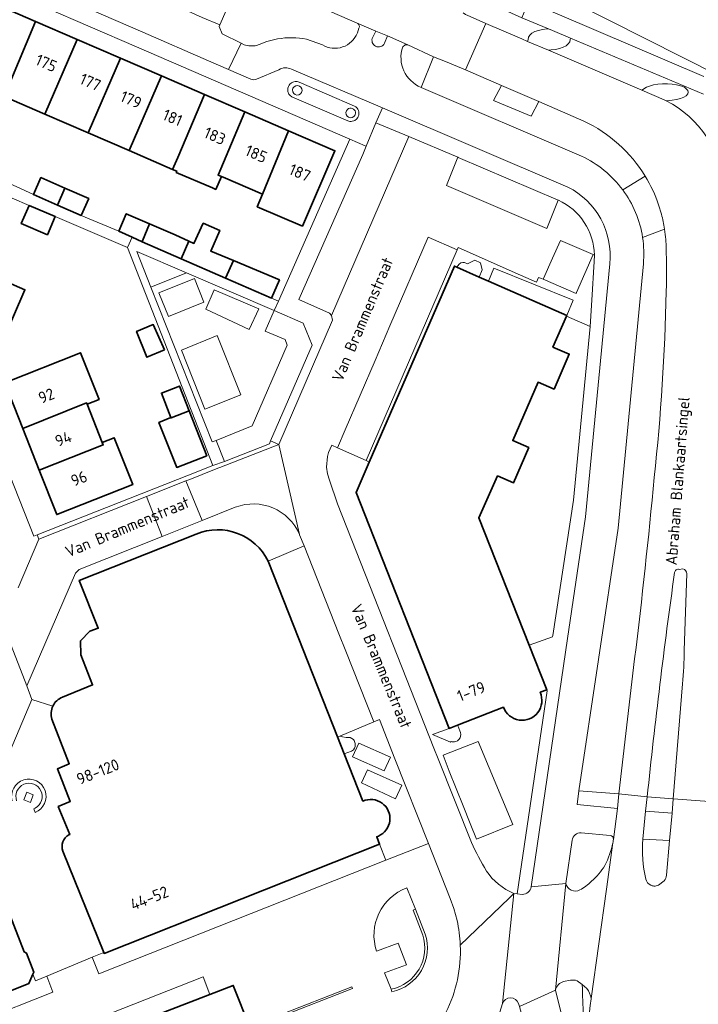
# Model space of a CAD drawing. Header units: metres. Extents: x 152391 to 157968, y 462336 to 467280.
# Tile 293 of 656: x 155180 to 155260, y 465075 to 465191. Entities that reach past the tile are written whole.
import ezdxf
from ezdxf.enums import TextEntityAlignment as Align

# ---------------------------------------------------------------- set-up
doc = ezdxf.new("R2010")
doc.units = ezdxf.units.M
doc.header["$LTSCALE"] = 0.75
for name, color, linetype, lineweight in [('B-WE-GR-BEPLANTING_CULTUUR_BODEMBEDEKKER-GV', 251, 'Continuous', 18), ('B-WE-GR-BEPLANTING_CULTUUR_VASTE PLANTENVAK-GV', 251, 'Continuous', 18), ('B-WE-GR-GROENVOORZIENING-GV', 251, 'Continuous', 18), ('B-WE-IE-TERREINAFSCHEIDING_KUNSTMATIG_MUUR-GV', 251, 'Continuous', 18), ('B-WE-OG-BEBOUWING-GV', 6, 'Continuous', 35), ('B-WE-OG-BEBOUWING-T18', 1, 'Continuous', 18), ('B-WE-OG-TERREIN_CULTUURSCHEIDING-GV', 251, 'Continuous', 18), ('B-WE-OG-TOPOGRAFIE-T18', 1, 'Continuous', 18), ('B-WE-OG-WATER_SLOOT-GV', 251, 'Continuous', 18), ('B-WE-VH-VERHARDING_ASFALT-GV', 251, 'Continuous', 18), ('B-WE-VH-VERHARDING_BETONSTRAATSTEEN-GV', 251, 'Continuous', 18), ('B-WE-VH-VERHARDING_TEGEL-GV', 251, 'Continuous', 18), ('B-WE-VH-VERHARDING_TEGEL_RUBBER-GV', 251, 'Continuous', 18)]:
    doc.layers.add(name, color=color, linetype=linetype, lineweight=lineweight)
doc.styles.add('NLCS-ISO-M750-T18', font='NLCS-ISO.ttf', dxfattribs={"height": 1.35})

msp = doc.modelspace()

# ---------------------------------------------------------------- linework, layer by layer
at = {"layer": 'B-WE-GR-BEPLANTING_CULTUUR_BODEMBEDEKKER-GV'}
for points in [[(155204.61, 465139.17), (155209.89, 465141.26), (155210.04, 465141.61), (155214.92, 465152.87), (155213.87, 465155.5), (155210.46, 465156.96), (155209.41, 465154.55), (155211.75, 465153.55), (155212, 465152.89), (155207.86, 465143.4), (155203.61, 465141.67)], [(155247.71, 465155.09), (155244.91, 465156.3), (155243.32, 465152.67), (155245.25, 465151.83), (155243.45, 465147.71), (155241.56, 465148.53), (155238.58, 465141.64), (155240.47, 465140.82), (155238.68, 465136.68), (155236.79, 465137.49), (155234.57, 465132.53), (155240.51, 465117.53), (155243.27, 465118.51), (155243.29, 465118.67), (155245.73, 465134.64)]]:
    msp.add_lwpolyline(points, close=True, dxfattribs=at)
for points in [[(155226.1, 465088.95, 0.404014), (155222.53, 465081.48)], [(155224.26, 465077.02, 0.44605), (155227.97, 465083.4)]]:
    msp.add_lwpolyline(points, format="xyb", dxfattribs=at)
for points in [[(155227.97, 465083.4), (155226.83, 465086.32), (155227.13, 465086.43), (155226.1, 465088.95)], [(155222.53, 465081.48), (155225.06, 465082.45), (155226.04, 465079.9), (155223.47, 465078.94), (155224.26, 465077.02)]]:
    msp.add_lwpolyline(points, dxfattribs=at)
at = {"layer": 'B-WE-GR-BEPLANTING_CULTUUR_VASTE PLANTENVAK-GV'}
for points in [[(155212.81, 465183.34, 0.999913), (155213.55, 465182.49)], [(155213.55, 465182.49, 0.999913), (155212.81, 465183.34)], [(155219.11, 465180.67, 0.999913), (155219.85, 465179.82)], [(155219.85, 465179.82, 1.001254), (155219.11, 465180.67)]]:
    msp.add_lwpolyline(points, format="xyb", dxfattribs=at)
at = {"layer": 'B-WE-GR-GROENVOORZIENING-GV'}
msp.add_lwpolyline([(155181.73, 465099.03), (155182.06, 465099.92), (155181.31, 465100.22), (155180.94, 465099.34)], close=True, dxfattribs=at)
at = {"layer": 'B-WE-IE-TERREINAFSCHEIDING_KUNSTMATIG_MUUR-GV'}
for points in [[(155228.27, 465083.51), (155227.13, 465086.43), (155226.83, 465086.32), (155227.97, 465083.4)], [(155224.26, 465077.02), (155224.33, 465076.71)]]:
    msp.add_lwpolyline(points, dxfattribs=at)
for points in [[(155227.97, 465083.4, -0.44605), (155224.26, 465077.02)], [(155224.33, 465076.71, 0.446598), (155228.27, 465083.51)]]:
    msp.add_lwpolyline(points, format="xyb", dxfattribs=at)
msp.add_lwpolyline([(155219.68, 465077.1), (155219.61, 465077.29), (155210.78, 465073.83), (155210.86, 465073.63)], close=True, dxfattribs=at)
at = {"layer": 'B-WE-OG-BEBOUWING-GV'}
for points in [[(155182.32, 465191.03), (155177.47, 465193.12), (155174.27, 465185.72), (155174.5, 465185.62), (155173.94, 465184.33), (155175.8, 465183.53), (155176.36, 465184.82), (155179.21, 465183.58)], [(155183.44, 465180.1), (155187.23, 465188.91), (155182.32, 465191.03), (155179.21, 465183.58), (155178.61, 465182.19)], [(155187.23, 465188.91), (155183.44, 465180.1), (155188.54, 465177.9), (155192.35, 465186.7)], [(155192.35, 465186.7), (155188.54, 465177.9), (155193.36, 465175.82), (155197.17, 465184.62)], [(155202.24, 465182.43), (155197.17, 465184.62), (155193.36, 465175.82), (155198.49, 465173.6), (155199.09, 465175)], [(155207.01, 465180.37), (155202.24, 465182.43), (155199.09, 465175), (155198.49, 465173.6), (155198.97, 465173.39), (155198.91, 465173.25), (155203.19, 465171.41), (155203.57, 465171.24), (155204.23, 465172.77), (155203.84, 465172.93)], [(155212.13, 465178.16), (155207.01, 465180.37), (155203.84, 465172.93), (155204.23, 465172.77), (155204.45, 465172.67), (155209.09, 465170.66)], [(155212.13, 465178.16), (155209.09, 465170.66), (155208.46, 465169.19), (155213.78, 465166.91), (155217.61, 465175.79)], [(155184.9, 465169.39), (155185.78, 465171.39), (155182.95, 465172.63), (155182.07, 465170.63)], [(155187.72, 465168.15), (155188.6, 465170.15), (155185.78, 465171.39), (155184.9, 465169.39)], [(155181.56, 465169.36), (155180.64, 465167.21), (155183.72, 465165.89), (155184.64, 465168.04)], [(155194.88, 465165.08), (155194.92, 465165.18), (155195.77, 465167.2), (155193.01, 465168.38), (155192.14, 465166.32), (155193.71, 465165.61)], [(155194.88, 465165.08), (155199.48, 465163.07), (155200.39, 465165.14), (155198.77, 465165.87), (155195.77, 465167.2), (155194.92, 465165.18)], [(155199.48, 465163.07), (155204.73, 465160.78), (155205.65, 465162.85), (155202.97, 465163.98), (155204.05, 465166.41), (155202.1, 465167.25), (155200.99, 465164.87), (155200.39, 465165.14)], [(155204.73, 465160.78), (155210.14, 465158.43), (155211.07, 465160.58), (155205.65, 465162.85)], [(155171.8, 465153.01), (155177.25, 465150.65), (155181.07, 465159.42), (155175.58, 465161.81)], [(155197.51, 465152.33), (155196.21, 465155.31), (155194.23, 465154.5), (155195.45, 465151.47)], [(155188.4, 465145.93), (155189.82, 465146.49), (155187.64, 465152), (155178.69, 465148.47), (155180.82, 465143.08), (155188.34, 465146.08)], [(155198.28, 465144.38), (155198.31, 465144.31), (155200.42, 465145.15), (155199.28, 465148.06), (155197.16, 465147.25)], [(155182.77, 465138.15), (155190.3, 465141.13), (155190.18, 465141.43), (155188.4, 465145.93), (155188.34, 465146.08), (155180.82, 465143.08)], [(155198.28, 465144.38), (155196.87, 465143.79), (155198.97, 465138.48), (155202.5, 465139.87), (155200.42, 465145.15), (155198.31, 465144.31)], [(155182.77, 465138.15), (155184.83, 465132.93), (155193.78, 465136.46), (155191.59, 465141.99), (155190.18, 465141.43), (155190.3, 465141.13)]]:
    msp.add_lwpolyline(points, close=True, dxfattribs=at)
for points in [[(155231.98, 465162.08), (155231.71, 465162.2), (155221.67, 465139.12), (155220.11, 465135.53), (155231.1, 465107.74), (155231.1, 465107.73), (155232.08, 465108.11), (155237.49, 465110.24)], [(155241.81, 465111.99), (155242.58, 465112.3), (155240.51, 465117.53), (155234.57, 465132.53), (155236.79, 465137.49), (155238.68, 465136.68), (155240.47, 465140.82), (155238.58, 465141.64), (155241.56, 465148.53), (155243.45, 465147.71), (155245.25, 465151.83), (155243.32, 465152.67), (155244.91, 465156.3), (155244.95, 465156.38), (155244.94, 465156.38), (155235.71, 465160.44), (155234.64, 465160.91), (155231.98, 465162.08)], [(155201.26, 465130.64), (155187.48, 465125.17), (155189.71, 465119.54), (155188.74, 465119.19), (155187.64, 465118.04), (155187.65, 465116.41), (155189.04, 465112.87), (155185.49, 465111.42)], [(155220.92, 465099.17), (155218.72, 465104.73), (155217.93, 465106.73), (155209.81, 465127.23), (155209.75, 465127.43)], [(155184.25, 465108.84), (155186.3, 465103.58), (155184.91, 465102.96), (155186.42, 465099.13), (155185.01, 465098.53), (155186.35, 465095.23), (155186.26, 465095.2)], [(155185.55, 465093.27), (155190.36, 465081.34), (155190.4, 465081.23), (155222.89, 465094.1), (155222.54, 465094.97), (155222.74, 465095.05)], [(155175.51, 465075.28), (155181.55, 465077.69), (155182.02, 465078.79), (155182.13, 465079.04), (155181.25, 465081.27), (155180.98, 465081.41), (155177.55, 465090.13)], [(155177.87, 465051.07), (155182.05, 465052.73), (155181.83, 465053.29), (155185.86, 465054.89), (155186.08, 465054.33), (155192.58, 465056.9), (155192.36, 465057.46), (155197.03, 465059.3), (155197.25, 465058.74), (155200.91, 465060.19), (155203.63, 465061.27), (155203.41, 465061.82), (155206.47, 465063.03), (155205.67, 465065.05), (155204.73, 465067.4), (155206.18, 465067.97), (155204.85, 465071.34), (155207.62, 465072.43), (155205.64, 465077.46), (155202.89, 465076.4), (155192.88, 465072.53), (155186.96, 465070.22), (155186.86, 465070.5), (155172.57, 465064.61)]]:
    msp.add_lwpolyline(points, dxfattribs=at)
for points in [[(155209.75, 465127.43, 0.396682), (155201.26, 465130.64)], [(155185.49, 465111.42, 0.186933), (155184.37, 465110.37)], [(155237.49, 465110.24, 1.039841), (155241.81, 465111.99)], [(155184.37, 465110.37, 0.186925), (155184.25, 465108.84)], [(155222.74, 465095.05, 1.008747), (155220.92, 465099.17)], [(155186.26, 465095.2, 0.367676), (155185.55, 465093.27)]]:
    msp.add_lwpolyline(points, format="xyb", dxfattribs=at)
at = {"layer": 'B-WE-OG-TERREIN_CULTUURSCHEIDING-GV'}
for points in [[(155237.25, 465210.21), (155234.79, 465204.32), (155232.5, 465199), (155234.13, 465198.27), (155233.33, 465196.32), (155240.45, 465193.35), (155244.09, 465191.79), (155261.11, 465184.55)], [(155220.25, 465190.81), (155216.06, 465192.62), (155213.64, 465193.69), (155211.14, 465194.82), (155206.69, 465196.75), (155199.38, 465199.93), (155178.87, 465208.85), (155176.06, 465207.95), (155175.86, 465207.54), (155175.66, 465207.62), (155174.32, 465204.66), (155174.77, 465203.62), (155175.63, 465203.21), (155177.36, 465207.22), (155198.56, 465198.03), (155205.88, 465194.86), (155205.37, 465193.68), (155204.06, 465190.63), (155203.98, 465190.45), (155204.31, 465189.57), (155206.56, 465188.47), (155206.9, 465188.29)], [(155262.92, 465184.62), (155236.9, 465197.77)], [(155240.33, 465188.68), (155240.38, 465188.9), (155240.43, 465189.16), (155240.59, 465189.41), (155240.85, 465189.63), (155241.2, 465189.83), (155241.62, 465189.98), (155242.1, 465190.08), (155242.6, 465190.14), (155242.78, 465190.16), (155239.66, 465191.44), (155232.68, 465194.62), (155231.86, 465192.69)], [(155232.74, 465192.03), (155233.01, 465191.84), (155233.57, 465191.61), (155235.42, 465190.78), (155239.64, 465188.97), (155240.33, 465188.68)], [(155220.26, 465189.67), (155220.45, 465190.24)], [(155214.28, 465188.95), (155216.14, 465188.26)], [(155245.38, 465189.07), (155245.35, 465188.9), (155245.3, 465188.64), (155245.13, 465188.4), (155244.87, 465188.17), (155244.53, 465187.98), (155244.11, 465187.83), (155243.63, 465187.72), (155243.12, 465187.67), (155242.78, 465187.63), (155253.79, 465182.93), (155254.33, 465183.27), (155254.71, 465183.42), (155255.17, 465183.55), (155255.69, 465183.63), (155256.25, 465183.68), (155256.82, 465183.68), (155257.38, 465183.63), (155257.9, 465183.55), (155258.52, 465183.42), (155258.83, 465183.29), (155259.04, 465183.09), (155259.21, 465182.89), (155259.27, 465182.69), (155259.21, 465182.48), (155259.04, 465182.28), (155258.75, 465182.1), (155258.37, 465181.95), (155257.9, 465181.82), (155257.38, 465181.74), (155256.68, 465181.68)], [(155261.05, 465182.46), (155245.38, 465189.07)], [(155233.02, 465185.31), (155230.65, 465186.31), (155229.24, 465186.87), (155227.78, 465183.26), (155246.67, 465175.16)], [(155246.96, 465179.28), (155241.65, 465181.58), (155240.76, 465179.88), (155236.32, 465181.73), (155237.24, 465183.48), (155233.02, 465185.31)], [(155251.54, 465171.2), (155254.2, 465172.79)], [(155254.2, 465172.79), (155251.54, 465171.2)], [(155256.12, 465168.31), (155255.78, 465169.44)], [(155253.89, 465165.57), (155256.48, 465166.57)], [(155256.48, 465166.57), (155253.89, 465165.57)], [(155253.98, 465162.49), (155250.99, 465131.32), (155246.38, 465100.37), (155251.1, 465100.02), (155252.95, 465115.92)]]:
    msp.add_lwpolyline(points, dxfattribs=at)
for points in [[(155220.45, 465190.24, 0.444229), (155220.25, 465190.81)], [(155208.39, 465188.18, -0.068089), (155210.85, 465188.97)], [(155210.85, 465188.97, -0.090544), (155214.28, 465188.95)], [(155216.14, 465188.26, 0.460167), (155220.26, 465189.67)], [(155206.9, 465188.29, 0.123058), (155208.39, 465188.18)], [(155256.68, 465181.68, -0.259491), (155263.55, 465171.33)], [(155254.2, 465172.79, 0.146583), (155246.96, 465179.28)], [(155246.67, 465175.16, -0.125868), (155251.54, 465171.2)], [(155255.78, 465169.44, 0.054658), (155254.2, 465172.79)], [(155251.54, 465171.2, -0.122047), (155253.89, 465165.57)], [(155256.48, 465166.57, 0.023471), (155256.12, 465168.31)], [(155256.63, 465165.32, 0.016723), (155256.48, 465166.57)], [(155253.89, 465165.57, -0.060795), (155253.98, 465162.49)], [(155256.68, 465159.21, 0.013596), (155256.63, 465165.32)], [(155255.26, 465137.31, 0.021047), (155256.68, 465159.21)], [(155252.95, 465115.92, 0.007475), (155255.26, 465137.31)]]:
    msp.add_lwpolyline(points, format="xyb", dxfattribs=at)
for points in [[(155242.78, 465187.63), (155243.12, 465187.67), (155243.63, 465187.72), (155244.11, 465187.83), (155244.53, 465187.98), (155244.87, 465188.17), (155245.13, 465188.4), (155245.3, 465188.64), (155245.35, 465188.9), (155245.38, 465189.07), (155243.26, 465189.96), (155242.78, 465190.16), (155242.6, 465190.14), (155242.1, 465190.08), (155241.62, 465189.98), (155241.2, 465189.83), (155240.85, 465189.63), (155240.59, 465189.41), (155240.43, 465189.16), (155240.38, 465188.9), (155240.33, 465188.68)], [(155237.24, 465183.48), (155236.32, 465181.73), (155240.76, 465179.88), (155241.65, 465181.58)], [(155256.68, 465181.68), (155257.38, 465181.74), (155257.9, 465181.82), (155258.37, 465181.95), (155258.75, 465182.1), (155259.04, 465182.28), (155259.21, 465182.48), (155259.27, 465182.69), (155259.21, 465182.89), (155259.04, 465183.09), (155258.83, 465183.29), (155258.52, 465183.42), (155257.9, 465183.55), (155257.38, 465183.63), (155256.82, 465183.68), (155256.25, 465183.68), (155255.69, 465183.63), (155255.17, 465183.55), (155254.71, 465183.42), (155254.33, 465183.27), (155253.79, 465182.93), (155256.43, 465181.81)]]:
    msp.add_lwpolyline(points, close=True, dxfattribs=at)
at = {"layer": 'B-WE-OG-WATER_SLOOT-GV'}
msp.add_lwpolyline([(155236.9, 465197.77), (155262.92, 465184.62)], dxfattribs=at)
at = {"layer": 'B-WE-VH-VERHARDING_ASFALT-GV'}
for points in [[(155218.48, 465198.18), (155216.1, 465199.18), (155213.64, 465193.69), (155216.06, 465192.62), (155220.25, 465190.81), (155222.43, 465189.9), (155223.82, 465189.33), (155226.22, 465188.28), (155229.24, 465186.87), (155230.65, 465186.31), (155233.02, 465185.31), (155235.42, 465190.78), (155233.57, 465191.61), (155233.01, 465191.84), (155232.74, 465192.03)], [(155222.07, 465189.16), (155222.43, 465189.9), (155220.25, 465190.81)], [(155220.45, 465190.24), (155220.26, 465189.67)], [(155256.68, 465181.68), (155256.43, 465181.81), (155253.79, 465182.93), (155242.78, 465187.63), (155240.33, 465188.68), (155239.64, 465188.97), (155235.42, 465190.78), (155233.02, 465185.31), (155237.24, 465183.48), (155241.65, 465181.58), (155246.96, 465179.28)], [(155216.14, 465188.26), (155214.28, 465188.95)], [(155225.61, 465188.03), (155225.91, 465188.26), (155226.22, 465188.28), (155223.82, 465189.33), (155223.46, 465188.45)], [(155206.9, 465188.29), (155206.56, 465188.47), (155205.07, 465185.35), (155207.71, 465184.22)], [(155208.38, 465184.23), (155211.02, 465185.34)], [(155212.49, 465185.42), (155223.21, 465180.85), (155245.07, 465171.52)], [(155246.67, 465175.16), (155227.78, 465183.26)], [(155258.61, 465112.99), (155257.48, 465099.46), (155262.29, 465099.09), (155262.31, 465099.41), (155262.29, 465102.14), (155262.31, 465104.92), (155263.11, 465147.9), (155263.13, 465148.95), (155263.55, 465171.33)], [(155255.78, 465169.44), (155256.12, 465168.31)], [(155250.02, 465162.46), (155247.16, 465132.66), (155245.05, 465118.32), (155240.75, 465089.08), (155244.83, 465089.47), (155245.57, 465094.56)], [(155250.45, 465094.64), (155250.92, 465098.3), (155246.17, 465098.77), (155246.38, 465100.37), (155250.99, 465131.32), (155253.98, 465162.49)], [(155258.63, 465126.54), (155258.21, 465126.48)], [(155258.21, 465126.48), (155258.63, 465126.54)], [(155258.8, 465116.93), (155259.12, 465125.97)], [(155259.12, 465125.97), (155258.8, 465116.93)], [(155252.95, 465115.92), (155251.1, 465100.02), (155254.43, 465099.66)], [(155254.43, 465099.66), (155257.48, 465099.46), (155258.61, 465112.99)], [(155253.92, 465094.71), (155254.24, 465098), (155254.43, 465099.66), (155251.1, 465100.02), (155250.92, 465098.3), (155250.45, 465094.64)], [(155262.03, 465092.29), (155262, 465093.61), (155262.15, 465097.31), (155262.29, 465099.09), (155257.48, 465099.46), (155257.36, 465097.77), (155257.05, 465094.54), (155256.71, 465090.44)], [(155250.08, 465095.12), (155246.63, 465095.45)], [(155246.63, 465095.45), (155250.08, 465095.12)], [(155245.57, 465094.56), (155244.83, 465089.47)], [(155250.38, 465094.26), (155249.63, 465088.8), (155247.81, 465075.91), (155247.82, 465075.88)], [(155256.71, 465090.44), (155257.05, 465094.54), (155253.92, 465094.71)], [(155239.27, 465075.33), (155239.36, 465074.96), (155243.63, 465076.91), (155244.83, 465089.47), (155240.75, 465089.08)], [(155255.77, 465089.27), (155256.44, 465089.77)], [(155256.44, 465089.77), (155255.77, 465089.27)], [(155239.71, 465088.19), (155239.11, 465088.26), (155238.72, 465088.3), (155237.36, 465075.34)], [(155245.4, 465078.07), (155244.58, 465077.92)], [(155246.79, 465077.07), (155246.77, 465077.57), (155246.18, 465078.01)], [(155243.63, 465076.91), (155244.39, 465073.73)]]:
    msp.add_lwpolyline(points, dxfattribs=at)
for points in [[(155220.25, 465190.81, -0.444229), (155220.45, 465190.24)], [(155210.85, 465188.97, 0.068089), (155208.39, 465188.18)], [(155214.28, 465188.95, 0.090544), (155210.85, 465188.97)], [(155220.26, 465189.67, -0.460167), (155216.14, 465188.26)], [(155223.46, 465188.45, -0.995123), (155222.07, 465189.16)], [(155208.39, 465188.18, -0.123058), (155206.9, 465188.29)], [(155227.78, 465183.26, -0.397571), (155225.61, 465188.03)], [(155211.02, 465185.34, -0.255259), (155212.49, 465185.42)], [(155207.71, 465184.22, 0.179117), (155208.38, 465184.23)], [(155263.55, 465171.33, 0.259491), (155256.68, 465181.68)], [(155246.96, 465179.28, -0.146583), (155254.2, 465172.79)], [(155251.54, 465171.2, 0.125868), (155246.67, 465175.16)], [(155254.2, 465172.79, -0.054658), (155255.78, 465169.44)], [(155245.07, 465171.52, -0.31195), (155250.02, 465162.46)], [(155253.89, 465165.57, 0.122047), (155251.54, 465171.2)], [(155256.12, 465168.31, -0.023471), (155256.48, 465166.57)], [(155256.48, 465166.57, -0.016723), (155256.63, 465165.32)], [(155253.98, 465162.49, 0.060795), (155253.89, 465165.57)], [(155256.63, 465165.32, -0.013596), (155256.68, 465159.21)], [(155256.68, 465159.21, -0.021047), (155255.26, 465137.31)], [(155255.26, 465137.31, -0.007475), (155252.95, 465115.92)], [(155258.21, 465126.48, 0.445186), (155257.66, 465126.1)], [(155257.66, 465126.1, -0.445186), (155258.21, 465126.48)], [(155259.12, 465125.97, 0.293924), (155258.63, 465126.54)], [(155258.63, 465126.54, -0.293924), (155259.12, 465125.97)], [(155257.66, 465126.1, 0.00889), (155254.43, 465099.66)], [(155254.43, 465099.66, -0.00889), (155257.66, 465126.1)], [(155258.61, 465112.99, 0.01601), (155258.8, 465116.93)], [(155258.8, 465116.93, -0.01601), (155258.61, 465112.99)], [(155246.63, 465095.45, 0.359319), (155245.57, 465094.56)], [(155245.57, 465094.56, -0.359319), (155246.63, 465095.45)], [(155250.45, 465094.64, 0.410682), (155250.08, 465095.12)], [(155250.08, 465095.12, -0.410682), (155250.45, 465094.64)], [(155249.43, 465091.59, 0.067442), (155250.38, 465094.26)], [(155250.38, 465094.26, 0.009931), (155250.45, 465094.64)], [(155250.45, 465094.64, -0.009931), (155250.38, 465094.26)], [(155253.92, 465094.71, 0.080113), (155254.27, 465089.99)], [(155254.27, 465089.99, -0.080113), (155253.92, 465094.71)], [(155247.85, 465089.73, 0.083081), (155249.43, 465091.59)], [(155256.44, 465089.77, 0.12827), (155256.71, 465090.44)], [(155256.71, 465090.44, -0.12827), (155256.44, 465089.77)], [(155240.75, 465089.08, -0.378415), (155239.71, 465088.19)], [(155244.83, 465089.47, 0.484704), (155246.49, 465088.71)], [(155246.49, 465088.71, 0.081566), (155247.85, 465089.73)], [(155254.27, 465089.99, 0.23094), (155254.85, 465089.27)], [(155254.85, 465089.27, -0.23094), (155254.27, 465089.99)], [(155254.85, 465089.27, 0.091516), (155255.22, 465089.17)], [(155255.22, 465089.17, -0.091516), (155254.85, 465089.27)], [(155255.22, 465089.17, 0.132659), (155255.77, 465089.27)], [(155255.77, 465089.27, -0.132659), (155255.22, 465089.17)], [(155244.58, 465077.92, 0.292323), (155243.63, 465076.91)], [(155246.18, 465078.01, 0.120586), (155245.4, 465078.07)], [(155247.1, 465069.73, -0.003682), (155246.79, 465077.07)], [(155237.36, 465075.34, -0.685401), (155239.27, 465075.33)], [(155247.82, 465075.88, 0.007953), (155247.1, 465069.73)]]:
    msp.add_lwpolyline(points, format="xyb", dxfattribs=at)
msp.add_lwpolyline([(155257.36, 465097.77), (155254.24, 465098), (155253.92, 465094.71), (155257.05, 465094.54)], close=True, dxfattribs=at)
at = {"layer": 'B-WE-VH-VERHARDING_BETONSTRAATSTEEN-GV'}
for points in [[(155175.63, 465203.21), (155175.5, 465202.92), (155177.51, 465202.09), (155183.64, 465199.45), (155191.79, 465195.9), (155196.71, 465193.78), (155199.95, 465192.41), (155201.98, 465191.5), (155204.06, 465190.63), (155205.37, 465193.68), (155205.88, 465194.86), (155198.56, 465198.03), (155177.36, 465207.22)], [(155194.97, 465189.75), (155202.73, 465186.39), (155205.07, 465185.35), (155206.56, 465188.47), (155204.31, 465189.57), (155203.98, 465190.45), (155204.06, 465190.63), (155201.98, 465191.5), (155199.95, 465192.41), (155196.71, 465193.78), (155191.79, 465195.9), (155183.64, 465199.45), (155177.51, 465202.09), (155175.5, 465202.92), (155175.43, 465202.75), (155174.57, 465202.42), (155174.18, 465202.6), (155172.6, 465199.45), (155172.64, 465199.43)], [(155220.42, 465179.99), (155220.44, 465180.15), (155220.43, 465180.38), (155220.39, 465180.54), (155220.32, 465180.68), (155220.23, 465180.82), (155220.07, 465180.98), (155219.93, 465181.06), (155213.41, 465183.88), (155213.18, 465183.94), (155212.94, 465183.95), (155212.79, 465183.93), (155212.64, 465183.87), (155212.5, 465183.8), (155212.32, 465183.65), (155212.22, 465183.52), (155212.14, 465183.38), (155212.07, 465183.16), (155212.06, 465183), (155212.08, 465182.77), (155212.2, 465182.47), (155212.34, 465182.29), (155212.53, 465182.14), (155219.13, 465179.3), (155219.36, 465179.24), (155219.52, 465179.24), (155219.67, 465179.26), (155219.83, 465179.3), (155219.97, 465179.37), (155220.15, 465179.52), (155220.3, 465179.7), (155220.37, 465179.84)], [(155226.33, 465177.48), (155222.46, 465179.09), (155221.32, 465176.33), (155220.92, 465175.37), (155213.36, 465158.28), (155216.96, 465156.67), (155217.22, 465156.39)], [(155243.94, 465169.97), (155232.16, 465175.01), (155232.11, 465175.03), (155230.78, 465171.7), (155242.58, 465166.65)], [(155221.29, 465139.29), (155232.01, 465164.11), (155228.62, 465165.6), (155224.09, 465155.17), (155222.35, 465151.07), (155218.81, 465142.92), (155217.94, 465140.78)], [(155248.08, 465163.57), (155244.2, 465165.24), (155243.26, 465163.14), (155242.21, 465160.74), (155242.17, 465160.66), (155246.07, 465158.99), (155246.11, 465159.1)], [(155200.13, 465161.4), (155194.27, 465163.91), (155195.92, 465159.73)], [(155195.39, 465135.05), (155197.26, 465130.36), (155201.95, 465132.23), (155200.03, 465136.89)], [(155218.18, 465106.83), (155222.2, 465108.5), (155218.89, 465116.82), (155218.09, 465118.88), (155213.99, 465129.24), (155209.75, 465127.43), (155209.81, 465127.23), (155217.93, 465106.73)], [(155224.18, 465104.36), (155220.42, 465106.02), (155219.68, 465104.39), (155223.43, 465102.73)], [(155224.18, 465104.36), (155223.43, 465102.73), (155219.68, 465104.39), (155220.42, 465106.02)], [(155232.72, 465098.6), (155233.56, 465096.52), (155234.32, 465094.71), (155238.59, 465096.42), (155234.51, 465106.19), (155230.39, 465104.57), (155231.1, 465102.71)], [(155232.72, 465098.6), (155231.1, 465102.71), (155230.39, 465104.57), (155234.51, 465106.19), (155238.59, 465096.42), (155234.32, 465094.71), (155233.56, 465096.52)], [(155225.49, 465101.07), (155221.46, 465102.85), (155220.74, 465101.32), (155224.76, 465099.45)], [(155225.49, 465101.07), (155224.76, 465099.45), (155220.74, 465101.32), (155221.46, 465102.85)], [(155181.73, 465099.03), (155180.94, 465099.34), (155181.31, 465100.22), (155182.06, 465099.92)], [(155188.99, 465080.77), (155189.77, 465078.81), (155223.61, 465092.2), (155222.89, 465094.1), (155190.4, 465081.23), (155190.36, 465081.34)]]:
    msp.add_lwpolyline(points, close=True, dxfattribs=at)
for points in [[(155222.07, 465189.16, 0.995123), (155223.46, 465188.45)], [(155213.55, 465182.49, -0.999913), (155212.81, 465183.34)], [(155212.81, 465183.34, -0.999913), (155213.55, 465182.49)], [(155219.85, 465179.82, -0.999913), (155219.11, 465180.67)], [(155219.11, 465180.67, -1.001254), (155219.85, 465179.82)], [(155248.2, 465163.51, 0.288741), (155243.96, 465169.96)], [(155213.46, 465130.58, 0.403184), (155205.87, 465133.79)], [(155205.87, 465133.79, -0.403184), (155213.46, 465130.58)], [(155201.26, 465130.64, -0.396682), (155209.75, 465127.43)], [(155184.37, 465110.37, -0.186933), (155185.49, 465111.42)], [(155241.81, 465111.99, -1.039841), (155237.49, 465110.24)], [(155184.25, 465108.84, -0.186925), (155184.37, 465110.37)], [(155179.57, 465099.21, -2.225), (155182.29, 465097.85)], [(155182.3, 465098.36, 2.18467), (155180.1, 465099.19)], [(155220.92, 465099.17, -1.008747), (155222.74, 465095.05)], [(155185.55, 465093.27, -0.367676), (155186.26, 465095.2)], [(155235.47, 465090.94, -0.028817), (155233.73, 465094.3)], [(155233.73, 465094.3, 0.028817), (155235.47, 465090.94)], [(155250.38, 465094.26, -0.067442), (155249.43, 465091.59)], [(155249.43, 465091.59, -0.083081), (155247.85, 465089.73)], [(155238.72, 465088.3, -0.145176), (155235.47, 465090.94)], [(155235.47, 465090.94, 0.145176), (155238.72, 465088.3)], [(155246.49, 465088.71, -0.484704), (155244.83, 465089.47)], [(155247.85, 465089.73, -0.081566), (155246.49, 465088.71)], [(155232.02, 465085.11, -0.044651), (155232.4, 465082.22)], [(155232.4, 465082.22, -0.126794), (155230.7, 465074.27)], [(155243.63, 465076.91, -0.292323), (155244.58, 465077.92)], [(155245.4, 465078.07, -0.120586), (155246.18, 465078.01)], [(155246.79, 465077.07, 0.003682), (155247.1, 465069.73)], [(155247.33, 465077.09, -0.129552), (155247.81, 465075.91)], [(155247.81, 465075.91, 0.129552), (155247.33, 465077.09)], [(155247.1, 465069.73, -0.007953), (155247.82, 465075.88)]]:
    msp.add_lwpolyline(points, format="xyb", dxfattribs=at)
for points in [[(155223.46, 465188.45), (155223.82, 465189.33), (155222.43, 465189.9), (155222.07, 465189.16)], [(155243.96, 465169.96), (155243.94, 465169.97), (155242.58, 465166.65), (155230.78, 465171.7), (155232.11, 465175.03), (155226.33, 465177.48), (155217.22, 465156.39)], [(155233.73, 465094.3), (155229.8, 465104.14), (155229.28, 465105.41), (155219.03, 465131.41), (155217.94, 465134.21), (155216.99, 465136.97), (155216.75, 465137.74), (155216.63, 465138.5), (155216.74, 465139.79), (155216.88, 465140.25), (155217.25, 465141.09), (155217.94, 465140.78), (155218.81, 465142.92), (155222.35, 465151.07), (155224.09, 465155.17), (155228.62, 465165.6), (155232.01, 465164.11), (155232.13, 465164.39), (155239.51, 465161.15), (155241.38, 465160.32), (155241.63, 465160.88), (155241.98, 465160.75), (155242.17, 465160.66), (155242.21, 465160.74), (155243.26, 465163.14), (155244.2, 465165.24), (155248.08, 465163.57), (155248.2, 465163.51)], [(155217.22, 465156.39), (155217.32, 465155.82), (155211, 465141.2), (155213.46, 465130.58), (155213.46, 465130.56), (155213.99, 465129.24), (155218.09, 465118.88), (155218.89, 465116.82), (155222.2, 465108.5), (155222.86, 465108.77), (155224.68, 465104.14), (155228.63, 465094.19), (155231.2, 465087.71), (155231.62, 465086.54), (155232.02, 465085.11)], [(155211, 465141.2), (155204.04, 465138.46), (155203.92, 465138.43), (155203.42, 465138.23), (155200.51, 465137.08), (155200.03, 465136.89), (155201.95, 465132.23), (155205.87, 465133.79)], [(155213.46, 465130.58), (155211, 465141.2)], [(155231.1, 465107.74), (155220.11, 465135.53), (155221.67, 465139.12), (155221.29, 465139.29), (155217.94, 465140.78), (155217.25, 465141.09), (155216.88, 465140.25), (155216.74, 465139.79), (155216.63, 465138.5), (155216.75, 465137.74), (155216.99, 465136.97), (155217.94, 465134.21), (155219.03, 465131.41), (155229.28, 465105.41), (155229.8, 465104.14), (155233.73, 465094.3)], [(155176.73, 465124.38), (155181.29, 465112.74), (155187.02, 465126.03), (155187.48, 465126.46), (155197.26, 465130.36), (155195.39, 465135.05), (155182.72, 465130.04), (155180.27, 465124.31)], [(155205.87, 465133.79), (155201.95, 465132.23), (155197.26, 465130.36), (155187.48, 465126.46), (155187.02, 465126.03), (155181.29, 465112.74), (155181.9, 465111.16), (155184.37, 465110.37)], [(155185.49, 465111.42), (155189.04, 465112.87), (155187.65, 465116.41), (155187.64, 465118.04), (155188.74, 465119.19), (155189.71, 465119.54), (155187.48, 465125.17), (155201.26, 465130.64)], [(155209.75, 465127.43), (155213.99, 465129.24), (155213.46, 465130.56), (155213.46, 465130.58)], [(155179.63, 465105.86), (155181.9, 465111.16), (155181.29, 465112.74), (155176.73, 465124.38)], [(155238.72, 465088.3), (155239.11, 465088.26), (155242.63, 465112.17), (155242.58, 465112.3), (155241.81, 465111.99)], [(155184.37, 465110.37), (155181.9, 465111.16), (155179.63, 465105.86), (155179.12, 465104.68), (155174.32, 465093.6), (155175.37, 465090.89)], [(155237.49, 465110.24), (155232.08, 465108.11), (155232.14, 465107.96), (155232.42, 465107.26), (155232.46, 465107.04), (155232.44, 465106.82), (155232.37, 465106.61), (155232.24, 465106.43), (155232.08, 465106.28), (155231.88, 465106.18), (155231.73, 465106.15), (155231.59, 465106.14), (155231.44, 465106.16), (155231.32, 465106.19), (155231.26, 465106.1), (155229.14, 465107.03), (155231.1, 465107.74)], [(155186.26, 465095.2), (155186.35, 465095.23), (155185.01, 465098.53), (155186.42, 465099.13), (155184.91, 465102.96), (155186.3, 465103.58), (155184.25, 465108.84)], [(155222.74, 465095.05), (155222.54, 465094.97), (155222.89, 465094.1), (155223.61, 465092.2), (155228.63, 465094.19), (155224.68, 465104.14), (155222.86, 465108.77), (155222.2, 465108.5), (155218.18, 465106.83), (155218.52, 465106.75), (155218.96, 465106.65), (155219.18, 465106.68), (155219.4, 465106.65), (155219.61, 465106.57), (155219.79, 465106.43), (155219.88, 465106.32), (155220.02, 465105.98), (155220.02, 465105.61), (155219.94, 465105.4), (155219.81, 465105.22), (155219.58, 465105.04), (155218.72, 465104.73), (155220.92, 465099.17)], [(155182.29, 465097.85), (155182.14, 465098.25), (155182.3, 465098.36)], [(155247.81, 465075.91), (155249.63, 465088.8), (155250.38, 465094.26)], [(155177.55, 465090.13), (155180.98, 465081.41), (155181.25, 465081.27), (155182.13, 465079.04), (155182.02, 465078.79), (155182.34, 465078.01), (155183.64, 465078.54), (155188.99, 465080.77), (155190.36, 465081.34), (155185.55, 465093.27)], [(155244.83, 465089.47), (155243.63, 465076.91)], [(155230.54, 464998.14), (155231.58, 465010.3), (155230.67, 465010.38), (155230.08, 465011.06), (155230.17, 465012.17), (155232.5, 465040.11), (155232.61, 465041.24), (155233.28, 465041.83), (155234.25, 465041.76), (155236.46, 465068.65), (155236.15, 465069.02), (155236.2, 465069.67), (155236.3, 465070.96), (155236.37, 465072), (155237.36, 465075.34), (155238.72, 465088.3), (155238.15, 465087.75), (155232.4, 465082.22)], [(155232.4, 465082.22), (155238.15, 465087.75), (155238.72, 465088.3)], [(155150.22, 465063.15), (155184.38, 465076.66), (155183.64, 465078.54), (155182.34, 465078.01), (155182.02, 465078.79), (155181.55, 465077.69), (155175.51, 465075.28)], [(155172.57, 465064.61), (155186.86, 465070.5), (155186.96, 465070.22), (155192.88, 465072.53), (155202.89, 465076.4), (155202.08, 465078.49), (155166.57, 465064.49)], [(155244.58, 465077.92), (155245.4, 465078.07)], [(155246.18, 465078.01), (155246.77, 465077.57), (155247.33, 465077.09)], [(155247.33, 465077.09), (155246.77, 465077.57), (155246.79, 465077.07)], [(155247.82, 465075.88), (155247.81, 465075.91)]]:
    msp.add_lwpolyline(points, dxfattribs=at)
at = {"layer": 'B-WE-VH-VERHARDING_TEGEL-GV'}
for points in [[(155207.71, 465184.22), (155205.07, 465185.35), (155202.73, 465186.39), (155194.97, 465189.75), (155172.64, 465199.43), (155172.6, 465199.45)], [(155169.89, 465198.57), (155172.35, 465197.49), (155194.23, 465188.04), (155219.38, 465177.17)], [(155261.11, 465184.55), (155244.09, 465191.79), (155240.45, 465193.35), (155239.66, 465191.44), (155242.78, 465190.16), (155243.26, 465189.96), (155245.38, 465189.07), (155261.05, 465182.46)], [(155229.24, 465186.87), (155226.22, 465188.28), (155225.91, 465188.26), (155225.61, 465188.03)], [(155227.78, 465183.26), (155229.24, 465186.87)], [(155211.02, 465185.34), (155208.38, 465184.23)], [(155219.38, 465177.17), (155221.2, 465176.38), (155221.32, 465176.33), (155222.46, 465179.09), (155223.21, 465180.85), (155212.49, 465185.42)], [(155245.07, 465171.52), (155223.21, 465180.85), (155222.46, 465179.09), (155226.33, 465177.48), (155232.11, 465175.03), (155232.16, 465175.01), (155243.94, 465169.97), (155243.96, 465169.96)], [(155248.2, 465163.51), (155248.2, 465163.49), (155248.18, 465162.75), (155247.91, 465158.2), (155247.71, 465155.09), (155245.73, 465134.64), (155243.29, 465118.67), (155243.27, 465118.51), (155240.51, 465117.53), (155242.58, 465112.3), (155242.63, 465112.17), (155239.11, 465088.26), (155239.71, 465088.19)], [(155240.75, 465089.08), (155245.05, 465118.32), (155247.16, 465132.66), (155250.02, 465162.46)], [(155180.27, 465124.31), (155182.72, 465130.04), (155182.52, 465130.54), (155182.13, 465130.38), (155175.24, 465147.7), (155154.69, 465156.65), (155154.71, 465156.63), (155154.69, 465156.64), (155152.18, 465157.74), (155151.97, 465157.25), (155151.47, 465156.12), (155150.95, 465154.87)], [(155232.02, 465085.11), (155231.62, 465086.54), (155231.2, 465087.71), (155228.63, 465094.19), (155223.61, 465092.2), (155189.77, 465078.81), (155188.99, 465080.77), (155183.64, 465078.54), (155184.38, 465076.66), (155150.22, 465063.15)], [(155226.1, 465088.95), (155227.13, 465086.43), (155228.27, 465083.51)], [(155224.33, 465076.71), (155224.26, 465077.02), (155223.47, 465078.94), (155226.04, 465079.9), (155225.06, 465082.45), (155222.53, 465081.48)], [(155166.57, 465064.49), (155202.08, 465078.49), (155202.89, 465076.4), (155205.64, 465077.46), (155207.62, 465072.43), (155204.85, 465071.34), (155206.18, 465067.97), (155207.11, 465065.62), (155205.67, 465065.05), (155206.47, 465063.03), (155203.41, 465061.82), (155203.63, 465061.27), (155200.91, 465060.19), (155201.44, 465058.8)], [(155244.39, 465073.73), (155243.63, 465076.91), (155239.36, 465074.96), (155240.13, 465072.21)], [(155237.36, 465075.34), (155236.37, 465072), (155236.3, 465070.96), (155236.2, 465069.67), (155236.15, 465069.02), (155236.46, 465068.65), (155236.66, 465068.42), (155239.79, 465068.16), (155237.61, 465041.5), (155234.25, 465041.76), (155233.28, 465041.83), (155232.61, 465041.24), (155232.5, 465040.11), (155233.11, 465039.46), (155237.42, 465039.15), (155235.2, 465012.38), (155230.84, 465012.75), (155230.17, 465012.17), (155230.08, 465011.06), (155230.67, 465010.38), (155231.58, 465010.3), (155234.98, 465010.01), (155233.89, 464996.95)], [(155240.13, 465072.21), (155239.36, 465074.96), (155239.27, 465075.33)]]:
    msp.add_lwpolyline(points, dxfattribs=at)
for points in [[(155225.61, 465188.03, 0.397571), (155227.78, 465183.26)], [(155212.49, 465185.42, 0.255259), (155211.02, 465185.34)], [(155208.38, 465184.23, -0.179117), (155207.71, 465184.22)], [(155250.02, 465162.46, 0.31195), (155245.07, 465171.52)], [(155243.96, 465169.96, -0.288741), (155248.2, 465163.51)], [(155239.71, 465088.19, 0.378415), (155240.75, 465089.08)], [(155222.53, 465081.48, -0.404014), (155226.1, 465088.95)], [(155232.4, 465082.22, 0.044651), (155232.02, 465085.11)], [(155228.27, 465083.51, -0.446598), (155224.33, 465076.71)], [(155230.7, 465074.27, 0.126794), (155232.4, 465082.22)], [(155239.27, 465075.33, 0.685401), (155237.36, 465075.34)]]:
    msp.add_lwpolyline(points, format="xyb", dxfattribs=at)
for points in [[(155220.42, 465179.99), (155220.37, 465179.84), (155220.3, 465179.7), (155220.15, 465179.52), (155219.97, 465179.37), (155219.83, 465179.3), (155219.67, 465179.26), (155219.52, 465179.24), (155219.36, 465179.24), (155219.13, 465179.3), (155212.53, 465182.14), (155212.34, 465182.29), (155212.2, 465182.47), (155212.08, 465182.77), (155212.06, 465183), (155212.07, 465183.16), (155212.14, 465183.38), (155212.22, 465183.52), (155212.32, 465183.65), (155212.5, 465183.8), (155212.64, 465183.87), (155212.79, 465183.93), (155212.94, 465183.95), (155213.18, 465183.94), (155213.41, 465183.88), (155219.93, 465181.06), (155220.07, 465180.98), (155220.23, 465180.82), (155220.32, 465180.68), (155220.39, 465180.54), (155220.43, 465180.38), (155220.44, 465180.15)], [(155192.14, 465166.32), (155187.72, 465168.15), (155184.9, 465169.39), (155182.07, 465170.63), (155178.1, 465172.44), (155175.21, 465173.68), (155172.32, 465174.93), (155168.01, 465176.82), (155165.08, 465178.08), (155164.47, 465176.74), (155167.44, 465175.44), (155171.72, 465173.57), (155171.72, 465173.57), (155174.61, 465172.33), (155177.51, 465171.09), (155181.56, 465169.36), (155184.64, 465168.04), (155193.15, 465164.39), (155193.71, 465165.61)], [(155221.32, 465176.33), (155221.2, 465176.38), (155219.38, 465177.17), (155210.95, 465158.08), (155210.46, 465156.96), (155213.87, 465155.5), (155214.92, 465152.87), (155210.04, 465141.61), (155211, 465141.2), (155217.32, 465155.82), (155217.22, 465156.39), (155216.96, 465156.67), (155213.36, 465158.28), (155220.92, 465175.37)], [(155204.73, 465160.78), (155199.48, 465163.07), (155194.88, 465165.08), (155193.71, 465165.61), (155193.15, 465164.39), (155203.22, 465138.71), (155204.61, 465139.17), (155203.61, 465141.67), (155203.15, 465141.49), (155195.92, 465159.73), (155194.27, 465163.91), (155200.13, 465161.4), (155210.46, 465156.96), (155210.95, 465158.08), (155210.14, 465158.43)], [(155221.67, 465139.12), (155231.71, 465162.2), (155231.98, 465162.08), (155232.26, 465162.44), (155232.48, 465162.58), (155232.68, 465162.62), (155232.88, 465162.61), (155233.26, 465162.46), (155234.11, 465162.9), (155234.79, 465162.58), (155234.97, 465161.78), (155234.64, 465160.91), (155235.71, 465160.44), (155236.37, 465161.97), (155245.69, 465158.21), (155244.94, 465156.38), (155244.95, 465156.38), (155244.91, 465156.3), (155247.71, 465155.09), (155247.91, 465158.2), (155248.18, 465162.75), (155248.2, 465163.49), (155248.2, 465163.51), (155248.08, 465163.57), (155246.11, 465159.1), (155246.07, 465158.99), (155242.17, 465160.66), (155241.98, 465160.75), (155241.63, 465160.88), (155241.38, 465160.32), (155239.51, 465161.15), (155232.13, 465164.39), (155232.01, 465164.11), (155221.29, 465139.29)], [(155210.46, 465156.96), (155200.13, 465161.4), (155195.92, 465159.73), (155203.15, 465141.49), (155203.61, 465141.67), (155207.86, 465143.4), (155212, 465152.89), (155211.75, 465153.55), (155209.41, 465154.55)], [(155197.98, 465156.27), (155202.17, 465157.97), (155201.05, 465160.75), (155196.87, 465159.05)], [(155197.98, 465156.27), (155196.87, 465159.05), (155201.05, 465160.75), (155202.17, 465157.97)], [(155207.52, 465154.73), (155202.4, 465157.13), (155203.39, 465159.42), (155208.63, 465157.17)], [(155202.3, 465145.34), (155206.53, 465147.04), (155203.74, 465154.03), (155199.52, 465152.32)], [(155202.3, 465145.34), (155199.52, 465152.32), (155203.74, 465154.03), (155206.53, 465147.04)], [(155182.52, 465130.54), (155182.72, 465130.04), (155195.39, 465135.05), (155200.03, 465136.89), (155200.51, 465137.08), (155203.42, 465138.23), (155203.92, 465138.43), (155204.04, 465138.46), (155211, 465141.2), (155210.04, 465141.61), (155209.89, 465141.26), (155204.61, 465139.17), (155203.22, 465138.71), (155200.35, 465137.58)], [(155246.38, 465100.37), (155246.17, 465098.77), (155250.92, 465098.3), (155251.1, 465100.02)], [(155257.36, 465097.77), (155257.48, 465099.46), (155254.43, 465099.66), (155254.24, 465098)], [(155219.68, 465077.1), (155210.86, 465073.63), (155210.78, 465073.83), (155219.61, 465077.29)]]:
    msp.add_lwpolyline(points, close=True, dxfattribs=at)
at = {"layer": 'B-WE-VH-VERHARDING_TEGEL_RUBBER-GV'}
msp.add_lwpolyline([(155207.52, 465154.73), (155208.63, 465157.17), (155203.39, 465159.42), (155202.4, 465157.13)], close=True, dxfattribs=at)

# ---------------------------------------------------------------- texts
at = {"layer": 'B-WE-OG-BEBOUWING-T18', "style": 'NLCS-ISO-M750-T18'}
for s, rotation, p in [('175', 336.7, (155183.59, 465186.12)), ('177', 336.6, (155188.79, 465183.88)), ('179', 336.7, (155193.58, 465181.81)), ('181', 336.7, (155198.48, 465179.7)), ('183', 336.7, (155203.47, 465177.54)), ('185', 336.7, (155208.34, 465175.43)), ('187', 336.7, (155213.49, 465173.21)), ('92', 21.5, (155183.6, 465146.93)), ('94', 21.5, (155185.6, 465141.86)), ('96', 21.6, (155187.45, 465137.18)), ('1-79', 21.5, (155233.68, 465112.09)), ('98-120', 21.6, (155189.67, 465102.64)), ('44-52', 21.5, (155195.74, 465087.75))]:
    msp.add_text(s, height=1.35, rotation=rotation, dxfattribs=at).set_placement(p, align=Align.MIDDLE)
at = {"layer": 'B-WE-OG-TOPOGRAFIE-T18', "style": 'NLCS-ISO-M750-T18'}
for s, rotation, p in [('Van Brammenstraat', 67.1, (155220.87, 465155.93)), ('Abraham Blankaartsingel', 85.6, (155258.21, 465136.87)), ('Van Brammenstraat', 22.7, (155193.14, 465131.49)), ('Van Brammenstraat', 292.7, (155223.09, 465115.06))]:
    msp.add_text(s, height=1.35, rotation=rotation, dxfattribs=at).set_placement(p, align=Align.MIDDLE)

doc.saveas('drawing.dxf')
